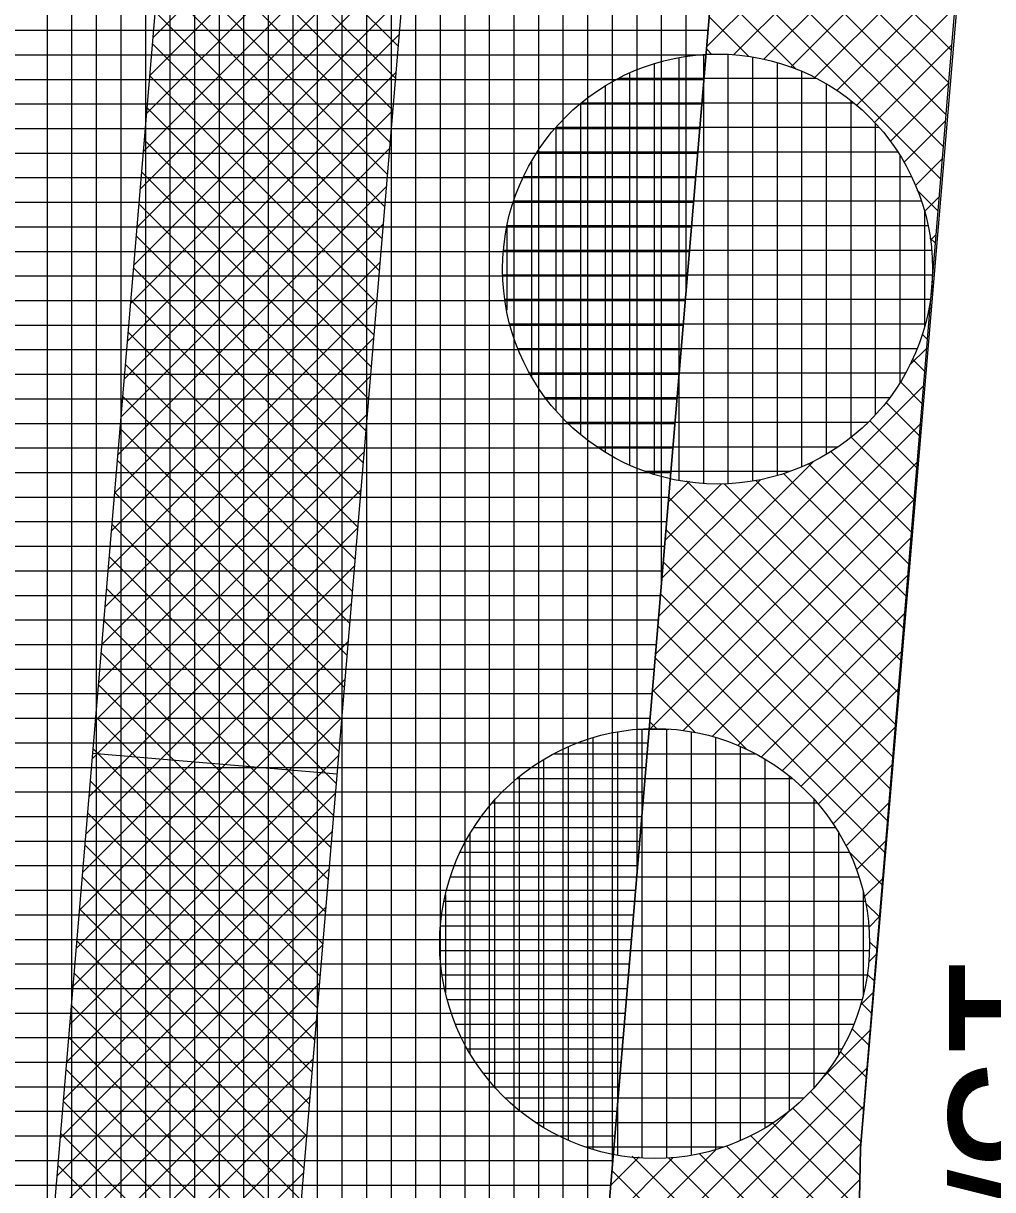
# Model space of a CAD drawing. Extents: x -565346 to -564154, y -1097386 to -1095620.
# Drawn here: x -564327.33 to -564319.43, y -1095950.55 to -1095941.05 of the extents above; entities that cross this region are included whole.
import ezdxf

# ---------------------------------------------------------------- set-up
doc = ezdxf.new("R2010")
doc.units = 0
for name, color, linetype in [('Vrstva 13', 7, 'Continuous'), ('Vrstva 40', 7, 'Continuous'), ('Vrstva 41', 7, 'Continuous'), ('Vrstva 42', 7, 'Continuous'), ('Vrstva 43', 7, 'Continuous'), ('Vrstva 44', 7, 'Continuous')]:
    doc.layers.add(name, color=color, linetype=linetype)

msp = doc.modelspace()

# ---------------------------------------------------------------- linework, layer by layer
at = {"layer": 'Vrstva 13'}
for p, q in [((-564316.23, -1095899.34), (-564320.51, -1095950.21)), ((-564320.51, -1095950.21), (-564320.6, -1095954.5))]:
    msp.add_line(p, q, dxfattribs=at)
at = {"layer": 'Vrstva 41'}
msp.add_lwpolyline([(-564317.9, -1095918.68), (-564319.837, -1095918.359), (-564322.792, -1095953.471), (-564316.779, -1095990.732), (-564317.708, -1096006.365), (-564312.296, -1096047.478), (-564277.924, -1096113.563), (-564240.773, -1096165.119), (-564207.452, -1096208.029), (-564205.9, -1096206.84), (-564239.15, -1096163.95), (-564276.21, -1096112.52), (-564310.36, -1096046.86), (-564315.7, -1096006.29), (-564314.77, -1095990.63), (-564320.6, -1095954.5), (-564320.51, -1095950.21)], close=True, dxfattribs=at)
at = {"layer": 'Vrstva 42'}
for p, q in [((-564324.0816, -1095938.9812), (-564326.2728, -1095941.1725)), ((-564319.588, -1095939.0713), (-564321.7632, -1095941.2465)), ((-564324.1076, -1095939.2901), (-564326.2988, -1095941.4813)), ((-564319.6135, -1095939.3796), (-564321.5449, -1095941.3111)), ((-564326.123, -1095939.392), (-564324.2719, -1095941.2431)), ((-564321.6108, -1095939.4361), (-564319.7705, -1095941.2764)), ((-564324.1336, -1095939.5989), (-564326.3248, -1095941.7901)), ((-564326.145, -1095939.6529), (-564324.2939, -1095941.5039)), ((-564321.6328, -1095939.697), (-564319.7921, -1095941.5376)), ((-564319.639, -1095939.688), (-564321.2966, -1095941.3456)), ((-564324.1595, -1095939.9077), (-564326.3508, -1095942.0989)), ((-564326.1669, -1095939.9137), (-564324.3158, -1095941.7648)), ((-564321.6547, -1095939.9579), (-564319.8137, -1095941.7989)), ((-564319.6645, -1095939.9964), (-564321.0788, -1095941.4106)), ((-564324.1855, -1095940.2165), (-564326.3768, -1095942.4078)), ((-564326.1889, -1095940.1746), (-564324.3378, -1095942.0257)), ((-564321.6767, -1095940.2187), (-564319.8354, -1095942.0601)), ((-564319.6901, -1095940.3047), (-564320.8814, -1095941.4961)), ((-564324.2115, -1095940.5254), (-564326.4027, -1095942.7166)), ((-564326.2108, -1095940.4355), (-564324.3597, -1095942.2866)), ((-564321.6987, -1095940.4796), (-564319.857, -1095942.3213)), ((-564319.7156, -1095940.6131), (-564320.7029, -1095941.6004)), ((-564326.2328, -1095940.6964), (-564324.3817, -1095942.5475)), ((-564321.7206, -1095940.7405), (-564321.0332, -1095941.4279)), ((-564324.2375, -1095940.8342), (-564326.4287, -1095943.0254)), ((-564326.2547, -1095940.9573), (-564324.4036, -1095942.8084)), ((-564321.7426, -1095941.0014), (-564321.4188, -1095941.3252)), ((-564319.7411, -1095940.9215), (-564320.5419, -1095941.7222)), ((-564324.2635, -1095941.143), (-564326.4547, -1095943.3343)), ((-564326.2767, -1095941.2182), (-564324.4256, -1095943.0693)), ((-564321.7645, -1095941.2623), (-564321.7203, -1095941.3065)), ((-564319.7666, -1095941.2298), (-564320.3969, -1095941.8601)), ((-564324.2895, -1095941.4519), (-564326.4807, -1095943.6431)), ((-564326.2986, -1095941.4791), (-564324.4476, -1095943.3302)), ((-564319.7922, -1095941.5382), (-564320.2674, -1095942.0135)), ((-564324.3155, -1095941.7607), (-564326.5067, -1095943.9519)), ((-564326.3206, -1095941.74), (-564324.4695, -1095943.5911)), ((-564319.8177, -1095941.8466), (-564320.1553, -1095942.1842)), ((-564326.3425, -1095942.0009), (-564324.4915, -1095943.8519)), ((-564324.3415, -1095942.0695), (-564326.5327, -1095944.2607)), ((-564319.8432, -1095942.1549), (-564320.0627, -1095942.3744)), ((-564326.3645, -1095942.2618), (-564324.5134, -1095944.1128)), ((-564324.3675, -1095942.3784), (-564326.5587, -1095944.5696)), ((-564320.0479, -1095942.4132), (-564319.8786, -1095942.5825)), ((-564326.3864, -1095942.5227), (-564324.5354, -1095944.3737)), ((-564319.8687, -1095942.4633), (-564319.9905, -1095942.585)), ((-564324.3934, -1095942.6872), (-564326.5846, -1095944.8784)), ((-564326.4084, -1095942.7836), (-564324.5573, -1095944.6346)), ((-564319.9452, -1095942.7988), (-564319.9002, -1095942.8437)), ((-564319.8943, -1095942.7717), (-564319.942, -1095942.8194)), ((-564324.4194, -1095942.996), (-564326.6106, -1095945.1872)), ((-564326.4303, -1095943.0444), (-564324.5793, -1095944.8955)), ((-564319.9198, -1095943.0801), (-564319.9257, -1095943.086)), ((-564319.9265, -1095943.1003), (-564319.9219, -1095943.105)), ((-564324.4454, -1095943.3049), (-564326.6366, -1095945.496)), ((-564326.4523, -1095943.3053), (-564324.6012, -1095945.1564)), ((-564319.9526, -1095943.3571), (-564319.9435, -1095943.3662)), ((-564319.9453, -1095943.3884), (-564319.9596, -1095943.4027)), ((-564326.4742, -1095943.5662), (-564324.6232, -1095945.4173)), ((-564324.4714, -1095943.6137), (-564326.6626, -1095945.8049)), ((-564320.0073, -1095943.5852), (-564319.9651, -1095943.6274)), ((-564319.9708, -1095943.6968), (-564320.1113, -1095943.8372)), ((-564326.4962, -1095943.8271), (-564324.6451, -1095945.6782)), ((-564320.0866, -1095943.7888), (-564319.9867, -1095943.8886)), ((-564324.4974, -1095943.9225), (-564326.6886, -1095946.1137)), ((-564319.9964, -1095944.0052), (-564322.1791, -1095946.1878)), ((-564320.186, -1095943.9722), (-564320.0083, -1095944.1498)), ((-564326.5181, -1095944.088), (-564324.6671, -1095945.9391)), ((-564324.5234, -1095944.2314), (-564326.7146, -1095946.4225)), ((-564320.303, -1095944.1381), (-564320.03, -1095944.4111)), ((-564320.0219, -1095944.3135), (-564322.205, -1095946.4967)), ((-564320.4364, -1095944.2874), (-564320.0516, -1095944.6723)), ((-564326.5401, -1095944.3489), (-564324.689, -1095946.1999)), ((-564320.5854, -1095944.4213), (-564320.0732, -1095944.9335)), ((-564324.5494, -1095944.5402), (-564326.7405, -1095946.7314)), ((-564326.562, -1095944.6098), (-564324.711, -1095946.4608)), ((-564320.7508, -1095944.5387), (-564320.0948, -1095945.1947)), ((-564320.0474, -1095944.6219), (-564322.2216, -1095946.7961)), ((-564320.8908, -1095944.6167), (-564322.1531, -1095945.879)), ((-564320.9338, -1095944.6386), (-564320.1165, -1095945.4559)), ((-564321.3253, -1095944.7684), (-564322.1271, -1095945.5702)), ((-564321.9027, -1095944.7801), (-564322.0751, -1095944.9525)), ((-564321.9261, -1095944.7777), (-564320.203, -1095946.5008)), ((-564321.6199, -1095944.801), (-564320.1813, -1095946.2396)), ((-564321.3638, -1095944.7743), (-564320.1597, -1095945.9784)), ((-564321.1363, -1095944.7189), (-564320.1381, -1095945.7171)), ((-564324.5754, -1095944.849), (-564326.7665, -1095947.0402)), ((-564326.584, -1095944.8707), (-564324.733, -1095946.7217)), ((-564321.642, -1095944.8022), (-564322.1011, -1095945.2613)), ((-564322.0719, -1095944.9147), (-564320.2246, -1095946.762)), ((-564320.073, -1095944.9303), (-564321.954, -1095946.8113)), ((-564324.6014, -1095945.1578), (-564326.7925, -1095947.349)), ((-564326.6059, -1095945.1316), (-564324.7549, -1095946.9826)), ((-564322.0939, -1095945.1756), (-564320.2462, -1095947.0232)), ((-564320.0985, -1095945.2386), (-564321.7192, -1095946.8593)), ((-564326.6279, -1095945.3925), (-564324.7769, -1095947.2435)), ((-564322.1158, -1095945.4365), (-564320.2678, -1095947.2845)), ((-564324.6273, -1095945.4667), (-564326.8185, -1095947.6578)), ((-564320.124, -1095945.547), (-564321.5082, -1095946.9312)), ((-564326.6498, -1095945.6534), (-564324.7988, -1095947.5044)), ((-564322.1378, -1095945.6974), (-564320.2895, -1095947.5457)), ((-564324.6533, -1095945.7755), (-564326.8445, -1095947.9667)), ((-564326.6718, -1095945.9143), (-564324.8208, -1095947.7653)), ((-564320.1495, -1095945.8554), (-564321.3177, -1095947.0236)), ((-564322.1597, -1095945.9582), (-564320.3111, -1095947.8069)), ((-564324.6793, -1095946.0843), (-564326.8705, -1095948.2755)), ((-564326.6937, -1095946.1751), (-564324.8427, -1095948.0262)), ((-564322.1817, -1095946.2191), (-564321.439, -1095946.9618)), ((-564320.1751, -1095946.1637), (-564321.1464, -1095947.1351)), ((-564324.7053, -1095946.3932), (-564326.8965, -1095948.5843)), ((-564326.7157, -1095946.436), (-564324.8647, -1095948.287)), ((-564322.2036, -1095946.48), (-564321.8575, -1095946.8262)), ((-564320.2006, -1095946.4721), (-564320.9927, -1095947.2643)), ((-564326.7376, -1095946.6969), (-564324.8866, -1095948.5479)), ((-564324.7313, -1095946.702), (-564326.9224, -1095948.8931)), ((-564322.2256, -1095946.7409), (-564322.1718, -1095946.7947)), ((-564320.2261, -1095946.7805), (-564320.8546, -1095947.409)), ((-564326.7596, -1095946.9578), (-564324.9086, -1095948.8088)), ((-564324.7573, -1095947.0108), (-564326.9484, -1095949.202)), ((-564324.7703, -1095947.1659), (-564326.763, -1095946.9983)), ((-564320.2516, -1095947.0889), (-564320.7325, -1095947.5697)), ((-564326.7815, -1095947.2187), (-564324.9305, -1095949.0697)), ((-564324.7833, -1095947.3197), (-564326.9744, -1095949.5108)), ((-564320.2772, -1095947.3972), (-564320.6278, -1095947.7479)), ((-564326.8035, -1095947.4796), (-564324.9525, -1095949.3306)), ((-564324.8093, -1095947.6285), (-564327.0004, -1095949.8196)), ((-564326.8255, -1095947.7405), (-564324.9745, -1095949.5915)), ((-564320.3027, -1095947.7056), (-564320.5421, -1095947.945)), ((-564320.6018, -1095947.799), (-564320.3327, -1095948.0681)), ((-564324.8353, -1095947.9373), (-564327.0264, -1095950.1285)), ((-564326.8474, -1095948.0014), (-564324.9964, -1095949.8524)), ((-564320.3282, -1095948.014), (-564320.4767, -1095948.1625)), ((-564320.4662, -1095948.2175), (-564320.3543, -1095948.3293)), ((-564324.8612, -1095948.2462), (-564327.0524, -1095950.4373)), ((-564326.8694, -1095948.2623), (-564325.0184, -1095950.1133)), ((-564320.3537, -1095948.3223), (-564320.4413, -1095948.4099)), ((-564324.8872, -1095948.555), (-564327.0783, -1095950.7461)), ((-564326.8913, -1095948.5232), (-564325.0403, -1095950.3742)), ((-564320.4347, -1095948.5318), (-564320.3759, -1095948.5906)), ((-564320.3793, -1095948.6307), (-564320.4422, -1095948.6936)), ((-564326.9133, -1095948.7841), (-564325.0623, -1095950.635)), ((-564324.9132, -1095948.8638), (-564327.1043, -1095951.0549)), ((-564320.4545, -1095948.7949), (-564320.3976, -1095948.8518)), ((-564320.4048, -1095948.9391), (-564320.5086, -1095949.0428)), ((-564326.9352, -1095949.045), (-564325.0842, -1095950.8959)), ((-564320.5045, -1095949.0277), (-564320.4192, -1095949.113)), ((-564324.9392, -1095949.1727), (-564327.1303, -1095951.3638)), ((-564320.4303, -1095949.2474), (-564320.822, -1095949.6392)), ((-564320.5778, -1095949.2372), (-564320.4408, -1095949.3742)), ((-564326.9572, -1095949.3058), (-564325.1062, -1095951.1568)), ((-564320.6723, -1095949.4256), (-564320.4624, -1095949.6354)), ((-564324.9652, -1095949.4815), (-564327.1563, -1095951.6726)), ((-564326.9791, -1095949.5667), (-564325.1281, -1095951.4177)), ((-564320.4558, -1095949.5558), (-564322.6469, -1095951.7469)), ((-564320.7859, -1095949.5949), (-564320.4841, -1095949.8967)), ((-564324.9912, -1095949.7903), (-564327.1823, -1095951.9814)), ((-564327.0011, -1095949.8276), (-564325.1501, -1095951.6786)), ((-564320.9163, -1095949.7473), (-564320.5057, -1095950.1579)), ((-564320.4814, -1095949.8642), (-564322.6729, -1095952.0557)), ((-564321.0888, -1095949.9059), (-564322.6209, -1095951.438)), ((-564321.0622, -1095949.8842), (-564320.5147, -1095950.4318)), ((-564321.2243, -1095950.005), (-564320.5205, -1095950.7088)), ((-564325.0172, -1095950.0992), (-564327.2083, -1095952.2902)), ((-564327.023, -1095950.0885), (-564325.172, -1095951.9395)), ((-564321.4038, -1095950.1083), (-564320.5263, -1095950.9858)), ((-564320.5069, -1095950.1725), (-564322.6989, -1095952.3645)), ((-564321.6024, -1095950.1926), (-564320.5321, -1095951.2628)), ((-564321.6852, -1095950.2194), (-564322.5949, -1095951.1292)), ((-564322.0344, -1095950.2858), (-564322.5689, -1095950.8204)), ((-564322.312, -1095950.2806), (-564322.5429, -1095950.5115)), ((-564322.3688, -1095950.2747), (-564320.5495, -1095952.0939)), ((-564322.0727, -1095950.2879), (-564320.5437, -1095951.8169)), ((-564321.8215, -1095950.2562), (-564320.5379, -1095951.5399)), ((-564327.045, -1095950.3494), (-564325.194, -1095952.2004)), ((-564322.533, -1095950.3933), (-564320.5553, -1095952.371)), ((-564325.0432, -1095950.408), (-564327.2342, -1095952.5991)), ((-564320.5153, -1095950.4638), (-564322.4391, -1095952.3876))]:
    msp.add_line(p, q, dxfattribs=at)
msp.add_lwpolyline([(-564322.318, -1095918.024), (-564324.311, -1095917.856), (-564327.322, -1095953.642), (-564321.3, -1095990.958), (-564322.226, -1096006.529), (-564316.652, -1096048.867), (-564298.213, -1096083.6), (-564281.777, -1096115.914), (-564244.285, -1096167.937), (-564211.109, -1096210.658), (-564209.483, -1096209.49), (-564242.801, -1096166.581), (-564280.063, -1096114.871), (-564296.384, -1096082.78), (-564314.716, -1096048.249), (-564320.218, -1096006.455), (-564319.291, -1095990.856), (-564325.309, -1095953.567)], close=True, dxfattribs=at)
at = {"layer": 'Vrstva 43'}
for p, q in [((-564327.13, -1095981.3153), (-564327.13, -1095844.513)), ((-564326.93, -1095983.4217), (-564326.93, -1095845.5613)), ((-564326.73, -1095985.528), (-564326.73, -1095846.6097)), ((-564326.53, -1095987.6344), (-564326.53, -1095847.658)), ((-564326.33, -1095989.7408), (-564326.33, -1095848.7064)), ((-564326.13, -1095991.8471), (-564326.13, -1095849.7548)), ((-564325.93, -1095993.9535), (-564325.93, -1095850.8031)), ((-564325.73, -1095996.0599), (-564325.73, -1095851.8515)), ((-564325.53, -1095998.1662), (-564325.53, -1095852.8998)), ((-564325.33, -1096000.2726), (-564325.33, -1095853.9482)), ((-564325.13, -1096002.379), (-564325.13, -1095854.9966)), ((-564324.93, -1096004.4853), (-564324.93, -1095856.0449)), ((-564324.73, -1096006.5917), (-564324.73, -1095857.0933)), ((-564324.53, -1096008.1842), (-564324.53, -1095858.1416)), ((-564324.33, -1096009.7032), (-564324.33, -1095859.19)), ((-564324.13, -1096011.2223), (-564324.13, -1095860.2384)), ((-564323.93, -1096012.7413), (-564323.93, -1095861.2867)), ((-564323.73, -1096014.2604), (-564323.73, -1095862.3351)), ((-564323.53, -1096015.7794), (-564323.53, -1095863.3834)), ((-564323.33, -1096017.2985), (-564323.33, -1095864.4318)), ((-564323.13, -1096018.8175), (-564323.13, -1095865.4802)), ((-564322.93, -1096020.3365), (-564322.93, -1095866.5285)), ((-564322.73, -1095952.7343), (-564322.73, -1095867.5769)), ((-564322.53, -1095950.3579), (-564322.53, -1095868.6252)), ((-564322.33, -1095947.9814), (-564322.33, -1095869.6736)), ((-564322.13, -1095945.605), (-564322.13, -1095870.7219)), ((-564321.93, -1095943.2285), (-564321.93, -1095871.7703)), ((-564330.1789, -1095941.11), (-564321.7517, -1095941.11)), ((-564330.1708, -1095941.31), (-564321.7685, -1095941.31)), ((-564330.1627, -1095941.51), (-564321.7854, -1095941.51)), ((-564330.1546, -1095941.71), (-564321.8022, -1095941.71)), ((-564330.1465, -1095941.91), (-564321.819, -1095941.91)), ((-564330.1384, -1095942.11), (-564321.8359, -1095942.11)), ((-564330.1303, -1095942.31), (-564321.8527, -1095942.31)), ((-564330.1222, -1095942.51), (-564321.8695, -1095942.51)), ((-564330.1141, -1095942.71), (-564321.8864, -1095942.71)), ((-564330.106, -1095942.91), (-564321.9032, -1095942.91)), ((-564330.0979, -1095943.11), (-564321.92, -1095943.11)), ((-564330.0898, -1095943.31), (-564321.9369, -1095943.31)), ((-564330.0817, -1095943.51), (-564321.9537, -1095943.51)), ((-564330.0736, -1095943.71), (-564321.9705, -1095943.71)), ((-564330.0655, -1095943.91), (-564321.9874, -1095943.91)), ((-564330.0573, -1095944.11), (-564322.0042, -1095944.11)), ((-564330.0492, -1095944.31), (-564322.021, -1095944.31)), ((-564330.0411, -1095944.51), (-564322.0378, -1095944.51)), ((-564330.033, -1095944.71), (-564322.0547, -1095944.71)), ((-564330.0249, -1095944.91), (-564322.0715, -1095944.91)), ((-564330.0168, -1095945.11), (-564322.0883, -1095945.11)), ((-564330.0087, -1095945.31), (-564322.1052, -1095945.31)), ((-564330.0006, -1095945.51), (-564322.122, -1095945.51)), ((-564329.9925, -1095945.71), (-564322.1388, -1095945.71)), ((-564329.9844, -1095945.91), (-564322.1557, -1095945.91)), ((-564329.9763, -1095946.11), (-564322.1725, -1095946.11)), ((-564329.9682, -1095946.31), (-564322.1893, -1095946.31)), ((-564329.9601, -1095946.51), (-564322.2062, -1095946.51)), ((-564329.952, -1095946.71), (-564322.223, -1095946.71)), ((-564329.9439, -1095946.91), (-564322.2398, -1095946.91)), ((-564329.9358, -1095947.11), (-564322.2567, -1095947.11)), ((-564329.9277, -1095947.31), (-564322.2735, -1095947.31)), ((-564329.9196, -1095947.51), (-564322.2903, -1095947.51)), ((-564329.9115, -1095947.71), (-564322.3072, -1095947.71)), ((-564329.9034, -1095947.91), (-564322.324, -1095947.91)), ((-564329.8953, -1095948.11), (-564322.3408, -1095948.11)), ((-564329.8872, -1095948.31), (-564322.3577, -1095948.31)), ((-564329.8791, -1095948.51), (-564322.3745, -1095948.51)), ((-564329.871, -1095948.71), (-564322.3913, -1095948.71)), ((-564329.8629, -1095948.91), (-564322.4081, -1095948.91)), ((-564329.8548, -1095949.11), (-564322.425, -1095949.11)), ((-564329.8467, -1095949.31), (-564322.4418, -1095949.31)), ((-564329.8386, -1095949.51), (-564322.4586, -1095949.51)), ((-564329.8305, -1095949.71), (-564322.4755, -1095949.71)), ((-564329.8224, -1095949.91), (-564322.4923, -1095949.91)), ((-564329.8143, -1095950.11), (-564322.5091, -1095950.11)), ((-564329.8062, -1095950.31), (-564322.526, -1095950.31)), ((-564329.7981, -1095950.51), (-564322.5428, -1095950.51))]:
    msp.add_line(p, q, dxfattribs=at)
msp.add_lwpolyline([(-564312.296, -1096047.478), (-564317.708, -1096006.365), (-564316.779, -1095990.732), (-564322.792, -1095953.471), (-564319.837, -1095918.359), (-564317.9, -1095918.68), (-564316.23, -1095899.34), (-564317.2837, -1095891.0958), (-564319.268, -1095891.349), (-564321.435, -1095874.365), (-564327.225, -1095844.015), (-564327.939, -1095835.213), (-564325.9447, -1095835.0544), (-564328.86, -1095798.5), (-564329.5536, -1095765.3829)], dxfattribs=at)
at = {"layer": 'Vrstva 44'}
for p, q in [((-564322.19, -1095941.3833), (-564322.19, -1095944.7254)), ((-564321.99, -1095941.333), (-564321.99, -1095944.7734)), ((-564321.79, -1095941.3089), (-564321.79, -1095944.7983)), ((-564321.59, -1095941.3079), (-564321.59, -1095944.8007)), ((-564321.39, -1095941.3293), (-564321.39, -1095944.7807)), ((-564321.19, -1095941.3738), (-564321.19, -1095944.7341)), ((-564322.39, -1095941.4591), (-564322.39, -1095944.6489)), ((-564320.99, -1095941.4439), (-564320.99, -1095944.6624)), ((-564322.59, -1095941.5634), (-564322.59, -1095944.5437)), ((-564322.4772, -1095941.5), (-564320.8721, -1095941.5)), ((-564320.79, -1095941.5462), (-564320.79, -1095944.5628)), ((-564322.79, -1095941.7081), (-564322.79, -1095944.4005)), ((-564322.7804, -1095941.7), (-564320.5661, -1095941.7)), ((-564320.59, -1095941.6819), (-564320.59, -1095944.4254)), ((-564322.99, -1095941.9005), (-564322.99, -1095944.207)), ((-564322.9896, -1095941.9), (-564320.3609, -1095941.9)), ((-564320.39, -1095941.8684), (-564320.39, -1095944.2417)), ((-564323.1392, -1095942.1), (-564320.2091, -1095942.1)), ((-564320.19, -1095942.131), (-564320.19, -1095943.9793)), ((-564323.19, -1095942.1805), (-564323.19, -1095943.9283)), ((-564323.253, -1095942.3), (-564320.0973, -1095942.3)), ((-564323.3331, -1095942.5), (-564320.0152, -1095942.5)), ((-564319.99, -1095942.5869), (-564319.99, -1095943.5251)), ((-564323.3863, -1095942.7), (-564319.9617, -1095942.7)), ((-564323.39, -1095942.7186), (-564323.39, -1095943.3897)), ((-564323.4158, -1095942.9), (-564319.9331, -1095942.9)), ((-564323.4228, -1095943.1), (-564319.927, -1095943.1)), ((-564323.4067, -1095943.3), (-564319.9433, -1095943.3)), ((-564323.365, -1095943.5), (-564319.9824, -1095943.5)), ((-564323.2987, -1095943.7), (-564320.0496, -1095943.7)), ((-564323.2052, -1095943.9), (-564320.1448, -1095943.9)), ((-564323.0754, -1095944.1), (-564320.2717, -1095944.1)), ((-564322.9019, -1095944.3), (-564320.4484, -1095944.3)), ((-564322.6575, -1095944.5), (-564320.6923, -1095944.5)), ((-564322.2631, -1095944.7), (-564321.0821, -1095944.7)), ((-564322.69, -1095946.8695), (-564322.69, -1095950.2197)), ((-564322.49, -1095946.8209), (-564322.49, -1095950.2656)), ((-564322.3292, -1095946.8), (-564322.0704, -1095946.8)), ((-564322.29, -1095946.7987), (-564322.29, -1095950.2893)), ((-564322.09, -1095946.7988), (-564322.09, -1095950.2906)), ((-564321.89, -1095946.8213), (-564321.89, -1095950.2683)), ((-564321.69, -1095946.8671), (-564321.69, -1095950.2205)), ((-564322.89, -1095946.944), (-564322.89, -1095950.1446)), ((-564321.49, -1095946.9398), (-564321.49, -1095950.1475)), ((-564323.09, -1095947.0468), (-564323.09, -1095950.0408)), ((-564323.0067, -1095947), (-564321.3635, -1095947)), ((-564321.29, -1095947.0435), (-564321.29, -1095950.0464)), ((-564323.3041, -1095947.2), (-564321.0671, -1095947.2)), ((-564323.29, -1095947.1881), (-564323.29, -1095949.9011)), ((-564321.09, -1095947.1809), (-564321.09, -1095949.9056)), ((-564323.5095, -1095947.4), (-564320.8639, -1095947.4)), ((-564323.49, -1095947.3772), (-564323.49, -1095949.7098)), ((-564320.89, -1095947.3716), (-564320.89, -1095949.7194)), ((-564323.69, -1095947.6493), (-564323.69, -1095949.4374)), ((-564323.6577, -1095947.6), (-564320.7151, -1095947.6)), ((-564320.69, -1095947.6406), (-564320.69, -1095949.451)), ((-564323.7702, -1095947.8), (-564320.6045, -1095947.8)), ((-564323.8481, -1095948), (-564320.5235, -1095948)), ((-564320.49, -1095948.1212), (-564320.49, -1095948.9694)), ((-564323.9003, -1095948.2), (-564320.472, -1095948.2)), ((-564323.89, -1095948.1489), (-564323.89, -1095948.9443)), ((-564323.9289, -1095948.4), (-564320.4444, -1095948.4)), ((-564323.9349, -1095948.6), (-564320.4393, -1095948.6)), ((-564323.9169, -1095948.8), (-564320.4565, -1095948.8)), ((-564323.8742, -1095949), (-564320.4972, -1095949)), ((-564323.8069, -1095949.2), (-564320.5658, -1095949.2)), ((-564323.7122, -1095949.4), (-564320.6622, -1095949.4)), ((-564323.5798, -1095949.6), (-564320.7914, -1095949.6)), ((-564323.4046, -1095949.8), (-564320.9703, -1095949.8)), ((-564323.1558, -1095950), (-564321.2189, -1095950)), ((-564322.7468, -1095950.2), (-564321.6253, -1095950.2))]:
    msp.add_line(p, q, dxfattribs=at)
for centre in [(-564321.6745, -1095943.054), (-564322.1865, -1095948.5442)]:
    msp.add_circle(centre, 1.75, dxfattribs=at)

# ---------------------------------------------------------------- texts
at = {"layer": 'Vrstva 40'}
msp.add_text('13/130', height=1.2, rotation=270, dxfattribs=at).set_placement((-564319.79, -1095948.6))

doc.saveas('drawing.dxf')
